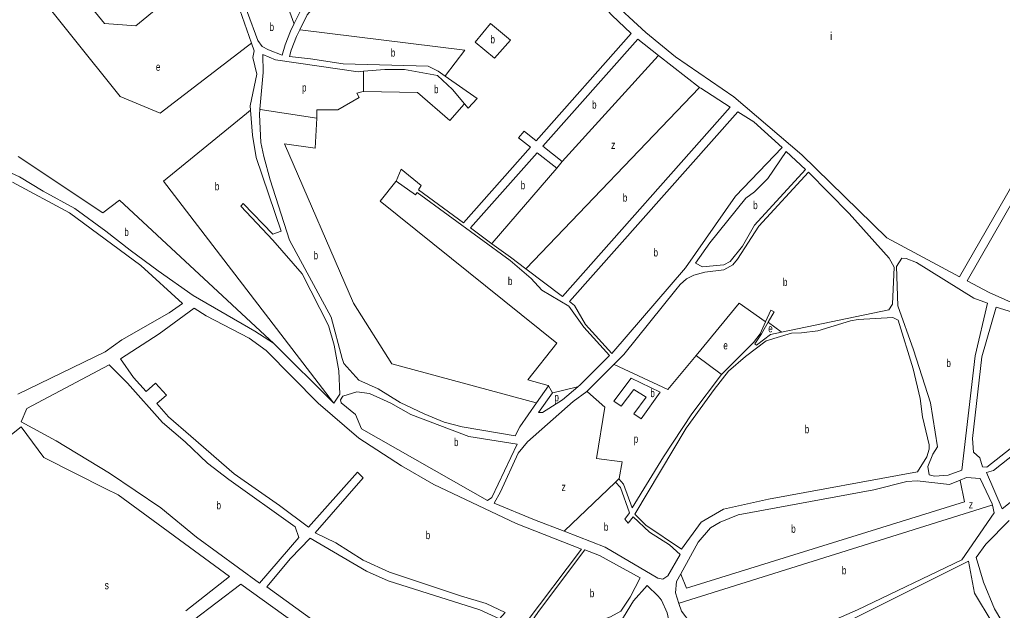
# Model space of a CAD drawing. Extents: x 639657 to 671642, y 222838 to 252123.
# Drawn here: x 642787 to 644015, y 246636 to 247374 of the extents above; entities that cross this region are included whole.
import ezdxf

# ---------------------------------------------------------------- set-up
doc = ezdxf.new("R2010")
doc.units = 0
doc.header["$LTSCALE"] = 4
doc.layers.add('1', color=7, linetype='Continuous', lineweight=13)
doc.layers.add('21', color=7, linetype='Continuous', lineweight=13)
doc.layers.add('7', color=7, linetype='Continuous')

msp = doc.modelspace()

# ---------------------------------------------------------------- linework, layer by layer
at = {"layer": '1'}
for p, q in [((643432.327, 247222.886), (643551.082, 247356.953)), ((643440.941, 247216.03), (643559.566, 247349.951)), ((643465.402, 247028.497), (643674.996, 247265.117)), ((643474.223, 247021.874), (643684.4, 247259.152)), ((643417.384, 247234.777), (643410.315, 247226.82)), ((643417.384, 247234.777), (643432.327, 247222.886)), ((643410.315, 247226.82), (643425.271, 247214.919)), ((643341.604, 247120.464), (643425.271, 247214.919)), ((643350.503, 247113.931), (643433.884, 247208.063)), ((643433.884, 247208.063), (643458.321, 247188.617)), ((643440.941, 247216.03), (643464.959, 247196.917)), ((643464.959, 247196.917), (643458.321, 247188.617)), ((643350.503, 247113.931), (643377.251, 247094.294)), ((643970.858, 247047.833), (643998.25, 247033.16)), ((642972.96, 246877.71), (643000.9, 246853.64)), ((642965.65, 246870.83), (642993.81, 246846.76))]:
    msp.add_line(p, q, dxfattribs=at)
for points in [[(643130.068, 247369.404), (643138.866, 247387.007), (643166.711, 247419.668), (643212.8, 247473.462), (643228.741, 247490.762), (643332.346, 247603.196)], [(644263.828, 247578.946), (644182.205, 247437.09), (643961.205, 247053.004)], [(643407.954, 247522.838), (643429.54, 247494.86), (643452.33, 247469.72), (643499.63, 247426.96), (643522.41, 247402.03), (643569.27, 247358.19), (643606.46, 247327.67), (643679.32, 247278.01), (643764.22, 247205.58), (643870.6, 247101.54), (643961.205, 247053.004)], [(643033.115, 247488.702), (643084.55, 247348.16), (643089.92, 247340.85), (643097.88, 247336.55), (643115.192, 247329.943)], [(643137.282, 247361.743), (643146.548, 247380.282), (643174.393, 247412.943), (643220.482, 247466.737), (643233.418, 247480.774)], [(643076.803, 247345.135), (643053.37, 247412.19), (643036.322, 247452.399)], [(643551.082, 247356.953), (643526.93, 247380.11), (643479.99, 247431.417), (643466.286, 247446.396)], [(644189.085, 247427.1), (644047.245, 247180.59), (643970.858, 247047.833)], [(643115.192, 247329.943), (643118.701, 247342.819), (643125.423, 247360.11), (643130.068, 247369.404)], [(643124.289, 247328.411), (643126.383, 247336.094), (643133.105, 247353.385), (643137.282, 247361.743)], [(643075.685, 247261.154), (643075.31, 247266.5), (643083.48, 247306.26), (643078.32, 247326.89), (643080.25, 247335.27), (643076.803, 247345.135)], [(643674.996, 247265.117), (643638.06, 247288.55), (643636.662, 247289.644), (643585.415, 247329.731), (643559.566, 247349.951)], [(643216.672, 247309.826), (643209.88, 247309.26), (643106.69, 247324.09), (643091, 247330.97), (643091.43, 247308.19), (643087.285, 247262.247)], [(643124.289, 247328.411), (643150.55, 247325.38), (643191.17, 247318.93), (643297.58, 247316.12), (643310.05, 247310.1), (643318.873, 247303.883)], [(643343.041, 247269.112), (643327.89, 247286.89), (643309.19, 247304.52), (643267.92, 247311.83), (643243.41, 247312.05), (643216.672, 247309.826)], [(642522.837, 247301.81), (642557.42, 247283.03), (642613.96, 247245.43), (642645.57, 247231.25), (642661.05, 247225.23), (642699.53, 247217.71), (642786.82, 247177.75), (642816.48, 247160.13), (642856.04, 247138.42), (642894.95, 247110.06), (642925.26, 247086.2), (642960.08, 247060.41), (643003.72, 247029.68), (643081.1, 246985.18), (643104.32, 246970.14), (643179.76, 246894.91)], [(643318.873, 247303.883), (643358.84, 247275.72), (643347.67, 247263.68), (643343.041, 247269.112)], [(643179.76, 246894.91), (643187.07, 246906.08), (643185.78, 246935.53), (643180.2, 246967.34), (643173.11, 246992.06), (643140.23, 247056.54), (643103.47, 247098.88), (643063.49, 247141.22), (643066.28, 247144.44), (643103.47, 247106.19), (643113.79, 247110.05), (643082.62, 247202.04), (643077.89, 247229.76), (643075.685, 247261.154)], [(643087.285, 247262.247), (643086.7, 247255.76), (643088.64, 247220.95), (643092.29, 247203.32), (643100.25, 247174.1), (643124.32, 247098.88), (643176.33, 247002.38), (643189.87, 246950.79), (643192.23, 246944.77), (643210.71, 246923.92), (643235, 246912.74), (643262.73, 246895.98), (643292.39, 246881.57), (643317.54, 246871.25), (643339.89, 246865.23), (643406.31, 246854.05), (643411.9, 246865.23), (643432.979, 246895.331), (643448.02, 246916.81), (643452.74, 246907.99)], [(643474.223, 247021.874), (643480.49, 247017.17), (643494.03, 246993.31), (643526.91, 246957.2), (643618.92, 247064), (643681.69, 247153.6), (643739.72, 247214.39), (643704.47, 247246.42), (643684.4, 247259.152)], [(643257.6, 247172.58), (643263.83, 247187.41), (643288.77, 247167.21), (643285.54, 247161.62), (643341.604, 247120.464)], [(643529.546, 246943.393), (643541.95, 246955.91), (643606.88, 247036.49), (643612.47, 247043.15), (643620.42, 247050.46), (643629.23, 247055.18), (643642.99, 247058.84), (643666.85, 247061.62), (643678.02, 247068.07), (643684.04, 247075.16), (643710.48, 247116.41), (643772.6, 247183.66), (643823.32, 247132.07), (643873.39, 247076.4), (643879.84, 247064.79), (643877.68, 247018.8), (643872.95, 247011.49), (643739.121, 246983.673), (643725.3, 246980.8)], [(642778, 247171.3), (642849.59, 247132.84), (642938.59, 247066.86), (642990.61, 247019.57), (642974.05, 247007.97), (642914.93, 246974.01), (642894.08, 246959.17), (642784.86, 246906.07)], [(643484.446, 246915.448), (643487.57, 246918.09), (643524.11, 246954.41), (643492.09, 246990.09), (643473.18, 247016.1), (643439.65, 247036.09), (643426.33, 247050.92), (643399.89, 247073.28), (643283.61, 247158.18), (643281.89, 247155.39), (643257.6, 247172.58)], [(643377.251, 247094.294), (643400.32, 247077.36), (643419.568, 247062.909), (643465.402, 247028.497)], [(643998.25, 247033.16), (644073.04, 246999.82), (644116.66, 246999.81), (644270.75, 247008.55), (644291.17, 247013.49), (644345.98, 247068.48)], [(643290.14, 246531.8), (643326.67, 246510.95), (643418.7, 246619.08), (643489.24, 246712.38), (643407.57, 246744.42), (643304.62, 246793.22), (643264.22, 246816.87), (643210.7, 246851.27), (643160.2, 246895.12), (643095.07, 246960.9), (643073.79, 246976.37), (643020.27, 247004.1), (643005.01, 247013.77), (642961.37, 246981.75), (642913.21, 246950.36), (642929.33, 246927.15), (642945.02, 246909.52), (642956.84, 246920.06), (642970.6, 246904.79), (642958.56, 246894.48), (642972.96, 246877.71)], [(644270.429, 247001.176), (644113.01, 246991.86), (644077.76, 246993.16), (644007.06, 247015.1), (643989.43, 246952.79), (643977.8, 246850.7), (643978.87, 246833.93), (643986.6, 246826.62), (643990.25, 246815.44), (643995.41, 246815.01), (644024.65, 246837.79), (644034.53, 246844.66), (644043.35, 246849.39), (644079.88, 246859.48), (644112.98, 246866.56), (644166.28, 246873.41), (644194.22, 246873.4), (644241.95, 246869.186), (644245.141, 246869.186)], [(643722.416, 246996.206), (643729.81, 247009.17), (643725.73, 247011.11), (643719.105, 246996.71)], [(643719.105, 246996.71), (643712.18, 246981.66), (643704.02, 246970.71), (643664.03, 246930.74)], [(643725.3, 246980.8), (643707.67, 246967.48), (643705.73, 246969.2), (643714.12, 246981.66), (643722.416, 246996.206)], [(642965.65, 246870.83), (642922.02, 246920.05), (642898.8, 246942.84), (642796.04, 246888.45), (642789.16, 246871.68), (642832.79, 246848.04), (642899.21, 246807.63), (642963.69, 246763.99), (643008.18, 246727.45), (643086.84, 246669.84), (643136.08, 246727.02), (643131.36, 246740.35), (643048.61, 246799.47), (643021.75, 246819.89), (642993.81, 246846.76)], [(643467.546, 246734.801), (643430.35, 246749.14), (643379.96, 246769.88), (643388.02, 246783.97), (643409.95, 246832.34), (643421.57, 246846.74), (643478.75, 246897.24), (643495.95, 246909.49), (643529.546, 246943.393)], [(643664.03, 246930.74), (643626.84, 246881.53), (643591.699, 246827.81), (643552.278, 246763.979), (643541.385, 246793.559), (643535.9, 246800.29), (643531.6, 246796.42)], [(643452.74, 246907.99), (643435.54, 246883.28), (643440.27, 246883.49), (643465.21, 246899.18), (643484.446, 246915.448)], [(642817.53, 246827.19), (642789.16, 246865.23), (642718.85, 246809.55)], [(643000.9, 246853.64), (643055.28, 246806.78), (643111.8, 246767.22), (643148.12, 246739.92), (643209.4, 246808.71), (643216.28, 246801.61), (643156.5, 246733.04), (643182.3, 246720.36), (643216.25, 246698.64), (643249.13, 246683.81), (643337.9, 246654.35), (643369.92, 246644.67), (643393.56, 246633.49), (643386.68, 246625.54), (643361.97, 246636.72), (643247.41, 246673.06), (643220.55, 246685.1), (643150.27, 246726.38), (643125.33, 246701.01), (643096.08, 246665.54), (643180.54, 246604.26), (643201.38, 246588.14), (643290.14, 246531.8)], [(642910.17, 246780.33), (642894.91, 246787.85), (642817.53, 246827.19)], [(644031.74, 246833.06), (644003.79, 246810.93), (643994.98, 246808.13), (644014.63, 246762.75), (644030.87, 246776.01)], [(643531.6, 246796.42), (643537.62, 246789.54), (643549.22, 246757.94), (643543.2, 246749.99), (643547.28, 246745.04), (643553.51, 246753), (643573.93, 246733.86), (643598.85, 246717.95), (643612.41, 246705.94), (643597.12, 246679.04), (643590.67, 246674.96), (643584.44, 246676.25), (643518.47, 246715.17), (643467.546, 246734.801)], [(643962.148, 246798.715), (643948.98, 246793.53), (643908.58, 246797.84), (643895.69, 246796.99), (643854.42, 246786.68), (643684.84, 246755.55), (643662.48, 246746.31), (643650.44, 246739.01), (643634.75, 246721.38), (643613.005, 246681.886)], [(644002.394, 246767.673), (644002.06, 246769.01), (643987.03, 246801.04), (643970.26, 246801.91), (643962.148, 246798.715)], [(642994.61, 246635.43), (643049.44, 246678.22), (642910.17, 246780.33)], [(643833.74, 246636.64), (643964.21, 246699.38), (644004.85, 246757.83), (644002.394, 246767.673)], [(644023.53, 246748.35), (643994.09, 246718.93), (643982.05, 246702.17), (643991.28, 246671.42), (644005.24, 246638.1), (644030.22, 246595.82)], [(643613.005, 246681.886), (643607.65, 246672.16), (643606.36, 246657.76), (643610.633, 246644.792)], [(643610.633, 246644.792), (643613.87, 246634.97), (643638.36, 246603.36), (643643.07, 246553.27), (643647.15, 246549.83), (643733.14, 246592.59), (643833.74, 246636.64)]]:
    msp.add_lwpolyline(points, dxfattribs=at)
for points in [[(643768.95, 247186.88), (643744.88, 247209.67), (643722.09, 247175.94), (643705.33, 247159.18), (643694.58, 247151.23), (643649.23, 247095.58), (643631.38, 247070.01), (643640.2, 247065.28), (643666.85, 247068.07), (643674.8, 247071.94), (643690.06, 247091.27), (643705.32, 247117.27)], [(643981.05, 246954.29), (643996.53, 247019.84), (643979.34, 247026.29), (643907.78, 247070.8), (643894.88, 247075.96), (643889.3, 247076.39), (643882.63, 247065.86), (643884.13, 247016.65), (643903.68, 246961.84), (643924.94, 246895.42), (643933.74, 246840.61), (643928.15, 246831.37), (643921.7, 246815.89), (643923.41, 246805.36), (643930.08, 246803.86), (643947.27, 246805.14), (643964.46, 246811.37)], [(643694.13, 246953.51), (643719.66, 246972.7), (643751.3, 246982.3), (643763.77, 246982.73), (643784.19, 246985.52), (643825.02, 246997.97), (643834.91, 246999.47), (643878.11, 247002.25), (643884.56, 246998.81), (643903.67, 246937.98), (643912.26, 246901.01), (643915.05, 246877.8), (643923.42, 246842.76), (643923.42, 246837.39), (643920.63, 246827.93), (643909.01, 246809.02), (643722.88, 246775.11), (643666.35, 246762.65), (643638.41, 246746.32), (643613.9, 246712.57), (643569.63, 246742.68), (643555.66, 246756.22), (643619.96, 246863.9), (643654.79, 246912.26), (643672.84, 246934.82)], [(643377.05, 246777.1), (643408.67, 246843.95), (643348.27, 246853.19), (643275.84, 246880.71), (643250.69, 246895.12), (643224.25, 246907.16), (643208.56, 246909.31), (643190.72, 246903.72), (643187.93, 246899.2), (643189, 246895.55), (643206.62, 246880.72), (643214.36, 246862.88), (643371.47, 246773.44)], [(643424.72, 246618.65), (643451.15, 246601.45), (643446.21, 246595), (643448.36, 246593.5), (643473.08, 246608.54), (643525.53, 246627.89), (643538.43, 246634.98), (643550.04, 246652.61), (643562.3, 246676.68), (643511.59, 246704.64), (643493.1, 246711.52), (643435.48, 246634.56)], [(643972.59, 246697.44), (643816.11, 246619.02), (643858.41, 246542.04), (644002.01, 246620.9), (643980.1, 246657.67)], [(643220.29, 246555.89), (643063.41, 246668.97), (643004.5, 246623.83), (643120.3, 246476.12)], [(643401.47, 246528.14), (643364.7, 246483.64), (643373.51, 246469.66), (643398.21, 246434.83), (643433.87, 246390.1), (643444.62, 246390.53), (643627.59, 246553.05), (643613.85, 246579.72), (643599.46, 246617.77), (643596.03, 246633.04), (643589.16, 246648.73), (643585.08, 246653.89), (643571.11, 246667.01), (643553.91, 246647.88), (643537.13, 246620.14), (643537.99, 246614.13), (643544.01, 246607.89), (643536.7, 246603.38), (643524.24, 246623.37), (643465.55, 246598.23), (643451.15, 246589.84), (643430.72, 246566.63)]]:
    msp.add_lwpolyline(points, close=True, dxfattribs=at)
at = {"layer": '21'}
for points in [[(643076.803, 247345.135), (643071.803, 247341.301), (642962.506, 247257.501), (642912.711, 247278.259), (642674.106, 247576.138), (642724.939, 247575.1), (642893, 247369.595), (642932.421, 247366.481), (643031.322, 247448.264), (643036.322, 247452.399)], [(643070.834, 247532.655), (643071.015, 247532.155), (643129.887, 247369.904), (643130.068, 247369.404)], [(643318.873, 247303.883), (643319.248, 247304.383), (643343.236, 247336.382), (643137.782, 247361.681), (643137.282, 247361.743)], [(643464.959, 247196.917), (643584.962, 247329.231), (643585.415, 247329.731)], [(643216.672, 247284.487), (643216.672, 247309.325), (643216.672, 247309.826)], [(643158.577, 247251.274), (643158.577, 247251.774), (643158.577, 247261.653), (643184.512, 247261.653), (643211.485, 247277.222), (643208.373, 247282.411), (643216.172, 247284.362), (643216.672, 247284.487)], [(643343.041, 247269.112), (643342.6, 247268.612), (643324.563, 247248.16), (643284.104, 247283.449), (643216.672, 247284.487)], [(643636.662, 247289.644), (643636.06, 247289.015), (643420.047, 247063.409), (643419.568, 247062.909)], [(643075.685, 247261.154), (643070.685, 247257.083), (642966.656, 247172.393), (643179.376, 246895.41), (643179.76, 246894.91)], [(643087.285, 247262.247), (643087.785, 247262.17), (643158.577, 247251.274)], [(643158.577, 247251.274), (643156.502, 247213.909), (643118.118, 247219.099), (643204.223, 247019.821), (643251.944, 246944.054), (643432.479, 246895.466), (643432.979, 246895.331)], [(642785.217, 247203.38), (642890.925, 247132.952), (642911.673, 247148.521), (643099.32, 246974.77), (643104.32, 246970.14)], [(643458.321, 247188.617), (643377.682, 247094.795), (643377.251, 247094.294)], [(643257.6, 247172.58), (643257.198, 247172.08), (643237.42, 247147.483), (643458.388, 246970.002), (643422.079, 246924.334), (643447.52, 246916.955), (643448.02, 246916.81)], [(643632.231, 246954.642), (643686.104, 247019.822), (643718.605, 246997.06), (643719.105, 246996.71)], [(643722.416, 246996.206), (643722.916, 246995.831), (643738.621, 246984.048), (643739.121, 246983.673)], [(643529.546, 246943.393), (643530.046, 246943.159), (643596.886, 246911.88), (643632.231, 246954.642)], [(643664.03, 246930.74), (643663.53, 246931.116), (643632.731, 246954.266), (643632.231, 246954.642)], [(643452.74, 246907.99), (643453.24, 246908.108), (643483.946, 246915.33), (643484.446, 246915.448)], [(643535.9, 246800.29), (643535.992, 246800.79), (643539.829, 246821.582), (643507.669, 246825.734), (643518.043, 246890.084), (643496.45, 246909.051), (643495.95, 246909.49)], [(643531.6, 246796.42), (643531.1, 246795.939), (643468.046, 246735.282), (643467.546, 246734.801)], [(643962.148, 246798.715), (643962.252, 246798.215), (643967.76, 246771.762), (643620.228, 246663.82), (643613.205, 246681.385), (643613.005, 246681.886)], [(643610.633, 246644.792), (643611.133, 246644.949), (644001.894, 246767.516), (644002.394, 246767.673)]]:
    msp.add_lwpolyline(points, dxfattribs=at)
for points in [[(643356.405, 247346.373), (643375.396, 247369.595), (643400.293, 247348.837), (643380.583, 247326.003)], [(643529.608, 246897.553), (643551.24, 246926.41), (643587.55, 246908.766), (643563.689, 246875.553), (643554.352, 246881.78), (643569.914, 246902.539), (643554.352, 246911.88), (643538.791, 246891.122)]]:
    msp.add_lwpolyline(points, close=True, dxfattribs=at)

# ---------------------------------------------------------------- texts
at = {"layer": '7'}
for s, width, p in [('b', 0.75, (643099.444, 247360.254)), ('b', 0.75, (643375.396, 247344.685)), ('b', 0.75, (643250.906, 247328.079)), ('e', 0.75, (642957.319, 247310.435)), ('p', 0.75, (643139.903, 247284.487)), ('b', 0.75, (643304.852, 247282.411)), ('b', 0.75, (643502.323, 247263.062)), ('z', 0.8, (643526.058, 247212.764)), ('b', 0.75, (643030.975, 247160.976)), ('b', 0.75, (643413.105, 247162.385)), ('b', 0.75, (643540.707, 247146.816)), ('b', 0.75, (643703.58, 247137.475)), ('b', 0.75, (642917.898, 247103.891)), ('b', 0.75, (643154.427, 247074.83)), ('b', 0.75, (643579.091, 247078.314)), ('b', 0.75, (643397.181, 247042.655)), ('b', 0.75, (643740.732, 247041.404)), ('e', 0.75, (643722.413, 246983.495)), ('e', 0.75, (643666.337, 246962.238)), ('b', 0.75, (643945.018, 246940.125)), ('p', 0.75, (643455.276, 246897.348)), ('b', 0.75, (643575.101, 246902.539)), ('b', 0.75, (643768.003, 246857.41)), ('b', 0.75, (643329.794, 246841.375)), ('p', 0.75, (643554.352, 246845.454)), ('z', 0.8, (643464.098, 246785.255)), ('b', 0.75, (643033.114, 246762.36)), ('z', 0.8, (643972.948, 246763.459)), ('b', 0.75, (643517.006, 246735.436)), ('b', 0.75, (643751.094, 246732.954)), ('b', 0.75, (643294.481, 246725.057)), ('b', 0.75, (643814.376, 246681.059)), ('s', 0.8, (642893.281, 246662.405)), ('b', 0.75, (643499.447, 246652.51))]:
    msp.add_text(s, height=10, dxfattribs=dict(at, width=width)).set_placement(p)
msp.add_text('i', height=10, dxfattribs=at).set_placement((643799.697, 247348.838))

doc.saveas('drawing.dxf')
